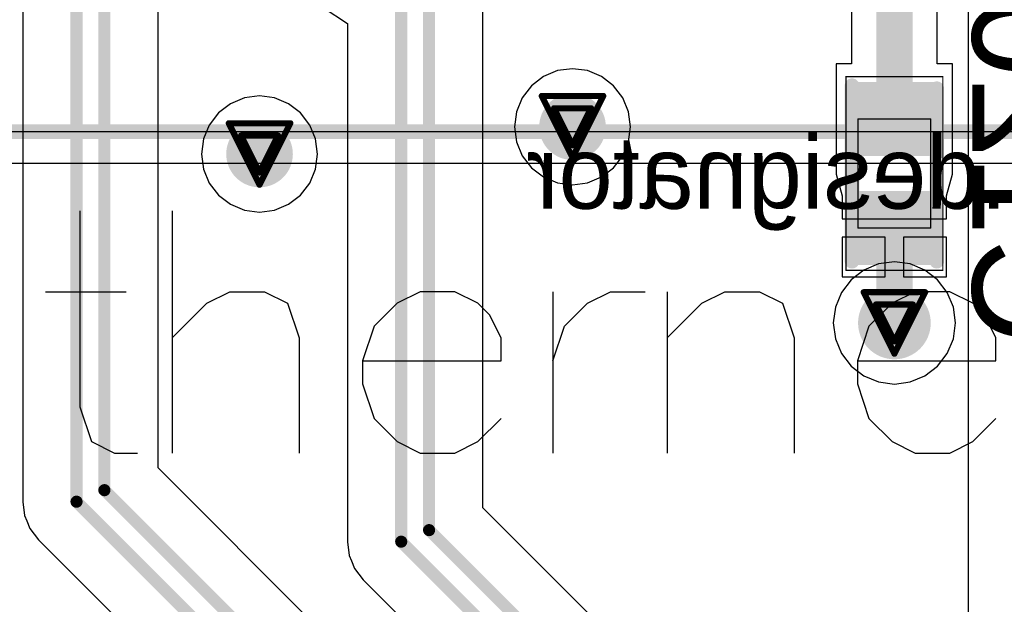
# Model space of a CAD drawing. Header units: millimetres. Extents: x 138 to 555, y 26 to 334.
# Tile 376 of 656: x 174.25 to 182.37, y 289.27 to 294.09. Entities that reach past the tile are written whole.
import ezdxf

# ---------------------------------------------------------------- set-up
doc = ezdxf.new("R2010")
doc.units = ezdxf.units.MM
for name, color, linetype in [('BottomLayer', 5, 'Continuous'), ('BottomOverlay', 54, 'Continuous'), ('BottomPaste', 16, 'Continuous'), ('BottomSolder', 6, 'Continuous'), ('DrillDrawing', 1, 'Continuous'), ('Mechanical20', 56, 'Continuous'), ('Mechanical21', 56, 'Continuous'), ('Mechanical27', 56, 'Continuous'), ('Mechanical30', 56, 'Continuous'), ('MidLayer1', 16, 'Continuous'), ('MidLayer2', 76, 'Continuous'), ('MidLayer3', 90, 'Continuous'), ('MidLayer4', 156, 'Continuous'), ('MultiLayer', 9, 'Continuous'), ('TopLayer', 1, 'Continuous'), ('TopOverlay', 2, 'Continuous'), ('ViaHoleLayer', 16, 'Continuous')]:
    doc.layers.add(name, color=color, linetype=linetype)

# ---------------------------------------------------------------- blocks, each defined once
blk = doc.blocks.new('CON_RJ45_YD_48F_01GYDXNL_LED_P_806')
at = {"layer": 'Mechanical20', "const_width": 0.01}
blk.add_lwpolyline([(9.15, 18.6), (-9.15, 18.6)], dxfattribs=at)
at = {"layer": 'Mechanical27', "const_width": 0.01}
blk.add_lwpolyline([(8.255, 18.34), (-8.255, 18.34)], dxfattribs=at)
at = {"layer": 'TopOverlay', "const_width": 0.12}
blk.add_lwpolyline([(8.255, 18.34), (-8.255, 18.34)], dxfattribs=at)
blk = doc.blocks.new('C0402_B_879')
at = {"layer": 'BottomLayer'}
for points in [[(-0.705, 0.28), (-0.705, -0.28), (-0.195, 0.28), (-0.195, -0.28)], [(0.195, 0.28), (0.195, -0.28), (0.705, 0.28), (0.705, -0.28)]]:
    blk.add_solid(points, dxfattribs=at)
at = {"layer": 'BottomOverlay', "const_width": 0.12}
for points in [[(-0.725, 0.35), (0.725, 0.35)], [(-0.725, -0.35), (0.7, -0.35)]]:
    blk.add_lwpolyline(points, dxfattribs=at)
at = {"layer": 'BottomOverlay', "const_width": 0.06}
for points in [[(-0.755, 0.35, 1), (-0.695, 0.35, 1)], [(0.695, 0.35, 1), (0.755, 0.35, 1)], [(-0.755, -0.35, 1), (-0.695, -0.35, 1)], [(0.67, -0.35, 1), (0.73, -0.35, 1)]]:
    blk.add_lwpolyline(points, format="xyb", close=True, dxfattribs=at)
at = {"layer": 'BottomPaste'}
for points in [[(-0.705, 0.28), (-0.705, -0.28), (-0.195, 0.28), (-0.195, -0.28)], [(0.195, 0.28), (0.195, -0.28), (0.705, 0.28), (0.705, -0.28)]]:
    blk.add_solid(points, dxfattribs=at)
at = {"layer": 'BottomSolder'}
for points in [[(-0.755, 0.33), (-0.755, -0.33), (-0.145, 0.33), (-0.145, -0.33)], [(0.145, 0.33), (0.145, -0.33), (0.755, 0.33), (0.755, -0.33)]]:
    blk.add_solid(points, dxfattribs=at)
at = {"layer": 'Mechanical21', "const_width": 0.01}
for points in [[(-0.8, 0.4), (0.8, 0.4)], [(-0.8, 0.4), (-0.8, -0.4)], [(0.8, 0.4), (0.8, -0.4)], [(-0.8, -0.4), (0.8, -0.4)]]:
    blk.add_lwpolyline(points, dxfattribs=at)
at = {"layer": 'Mechanical21', "const_width": 0.005}
for points in [[(-0.8025, 0.4, 1), (-0.7975, 0.4, 1)], [(-0.8025, 0.4, 1), (-0.7975, 0.4, 1)], [(0.7975, 0.4, 1), (0.8025, 0.4, 1)], [(0.7975, 0.4, 1), (0.8025, 0.4, 1)], [(-0.8025, -0.4, 1), (-0.7975, -0.4, 1)], [(-0.8025, -0.4, 1), (-0.7975, -0.4, 1)], [(0.7975, -0.4, 1), (0.8025, -0.4, 1)], [(0.7975, -0.4, 1), (0.8025, -0.4, 1)]]:
    blk.add_lwpolyline(points, format="xyb", close=True, dxfattribs=at)
at = {"layer": 'Mechanical30', "const_width": 0.01}
for points in [[(-0.45, 0.3), (-0.45, -0.3)], [(-0.45, 0.3), (0.45, 0.3)], [(0.45, 0.3), (0.45, -0.3)], [(-0.45, -0.3), (0.45, -0.3)]]:
    blk.add_lwpolyline(points, dxfattribs=at)
at = {"layer": 'Mechanical30', "const_width": 0.005}
for points in [[(-0.4525, 0.3, 1), (-0.4475, 0.3, 1)], [(-0.4525, 0.3, 1), (-0.4475, 0.3, 1)], [(0.4475, 0.3, 1), (0.4525, 0.3, 1)], [(0.4475, 0.3, 1), (0.4525, 0.3, 1)], [(-0.4525, -0.3, 1), (-0.4475, -0.3, 1)], [(-0.4525, -0.3, 1), (-0.4475, -0.3, 1)], [(0.4475, -0.3, 1), (0.4525, -0.3, 1)], [(0.4475, -0.3, 1), (0.4525, -0.3, 1)]]:
    blk.add_lwpolyline(points, format="xyb", close=True, dxfattribs=at)

msp = doc.modelspace()

# ---------------------------------------------------------------- linework, layer by layer
at = {"layer": 'BottomLayer'}
for p, q in [((181.1135, 294.3806), (181.1135, 293.7281)), ((181.8195, 293.7281), (181.8195, 294.3915)), ((181.1135, 293.7281), (180.9865, 293.7281)), ((180.9865, 293.7281), (180.9865, 292.9574)), ((181.9465, 293.7281), (181.8195, 293.7281)), ((181.9465, 292.9574), (181.9465, 293.7281)), ((180.9865, 292.9574), (180.9865, 292.8181)), ((181.9465, 292.8181), (181.9465, 292.9574)), ((180.9865, 292.8181), (181.0365, 292.6388)), ((181.8965, 292.6388), (181.9465, 292.8181)), ((181.0365, 292.6388), (181.0365, 292.4481)), ((181.8965, 292.4481), (181.8965, 292.6388)), ((181.0365, 292.4481), (181.8965, 292.4481)), ((181.3915, 292.2981), (181.0365, 292.2981)), ((181.0365, 292.2981), (181.0365, 291.9681)), ((181.3915, 291.9681), (181.3915, 292.2981)), ((181.8965, 292.2981), (181.5415, 292.2981)), ((181.5415, 292.2981), (181.5415, 291.9681)), ((181.8965, 291.9681), (181.8965, 292.2981)), ((181.0365, 291.9681), (181.3915, 291.9681)), ((181.5415, 291.9681), (181.8965, 291.9681))]:
    msp.add_line(p, q, dxfattribs=at)
at = {"layer": 'BottomLayer', "const_width": 0.3}
for points in [[(181.4665, 293.2731), (181.4665, 295.2063)], [(181.4665, 291.5884), (181.4665, 292.3731)]]:
    msp.add_lwpolyline(points, dxfattribs=at)
at = {"layer": 'BottomLayer'}
for points, const_width in [([(178.6721, 293.2091, 1), (178.9471, 293.2091, 1)], 0.275), ([(181.3915, 293.2731, 1), (181.5415, 293.2731, 1)], 0.15), ([(176.0886, 292.9836, 1), (176.3636, 292.9836, 1)], 0.275), ([(181.3915, 292.3731, 1), (181.5415, 292.3731, 1)], 0.15), ([(181.3165, 291.5884, 1), (181.6165, 291.5884, 1)], 0.3), ([(181.3915, 291.5884, 1), (181.5415, 291.5884, 1)], 0.15)]:
    msp.add_lwpolyline(points, format="xyb", close=True, dxfattribs=dict(at, const_width=const_width))
at = {"layer": 'DrillDrawing', "const_width": 0.0508}
for points in [[(178.5556, 293.4631), (179.0636, 293.4631)], [(178.5556, 293.4631), (178.8096, 292.9551)], [(178.8096, 292.9551), (179.0636, 293.4631)], [(178.6572, 293.3615), (178.962, 293.3615)], [(178.6572, 293.3615), (178.8096, 293.0567)], [(178.8096, 293.0567), (178.962, 293.3615)], [(175.9721, 293.2376), (176.4801, 293.2376)], [(175.9721, 293.2376), (176.2261, 292.7296)], [(176.2261, 292.7296), (176.4801, 293.2376)], [(176.0737, 293.136), (176.3785, 293.136)], [(176.0737, 293.136), (176.2261, 292.8312)], [(176.2261, 292.8312), (176.3785, 293.136)], [(181.2125, 291.8424), (181.7205, 291.8424)], [(181.2125, 291.8424), (181.4665, 291.3344)], [(181.4665, 291.3344), (181.7205, 291.8424)], [(181.3141, 291.7408), (181.6189, 291.7408)], [(181.3141, 291.7408), (181.4665, 291.436)], [(181.4665, 291.436), (181.6189, 291.7408)]]:
    msp.add_lwpolyline(points, dxfattribs=at)
at = {"layer": 'DrillDrawing', "const_width": 0.0254}
for points in [[(178.5429, 293.4631, 1), (178.5683, 293.4631, 1)], [(178.5429, 293.4631, 1), (178.5683, 293.4631, 1)], [(179.0509, 293.4631, 1), (179.0763, 293.4631, 1)], [(179.0509, 293.4631, 1), (179.0763, 293.4631, 1)], [(178.6445, 293.3615, 1), (178.6699, 293.3615, 1)], [(178.6445, 293.3615, 1), (178.6699, 293.3615, 1)], [(178.9493, 293.3615, 1), (178.9747, 293.3615, 1)], [(178.9493, 293.3615, 1), (178.9747, 293.3615, 1)], [(175.9594, 293.2376, 1), (175.9848, 293.2376, 1)], [(175.9594, 293.2376, 1), (175.9848, 293.2376, 1)], [(176.4674, 293.2376, 1), (176.4928, 293.2376, 1)], [(176.4674, 293.2376, 1), (176.4928, 293.2376, 1)], [(176.061, 293.136, 1), (176.0864, 293.136, 1)], [(176.061, 293.136, 1), (176.0864, 293.136, 1)], [(176.3658, 293.136, 1), (176.3912, 293.136, 1)], [(176.3658, 293.136, 1), (176.3912, 293.136, 1)], [(178.7969, 293.0567, 1), (178.8223, 293.0567, 1)], [(178.7969, 293.0567, 1), (178.8223, 293.0567, 1)], [(178.7969, 292.9551, 1), (178.8223, 292.9551, 1)], [(178.7969, 292.9551, 1), (178.8223, 292.9551, 1)], [(176.2134, 292.8312, 1), (176.2388, 292.8312, 1)], [(176.2134, 292.8312, 1), (176.2388, 292.8312, 1)], [(176.2134, 292.7296, 1), (176.2388, 292.7296, 1)], [(176.2134, 292.7296, 1), (176.2388, 292.7296, 1)], [(181.1998, 291.8424, 1), (181.2252, 291.8424, 1)], [(181.1998, 291.8424, 1), (181.2252, 291.8424, 1)], [(181.7078, 291.8424, 1), (181.7332, 291.8424, 1)], [(181.7078, 291.8424, 1), (181.7332, 291.8424, 1)], [(181.3014, 291.7408, 1), (181.3268, 291.7408, 1)], [(181.3014, 291.7408, 1), (181.3268, 291.7408, 1)], [(181.6062, 291.7408, 1), (181.6316, 291.7408, 1)], [(181.6062, 291.7408, 1), (181.6316, 291.7408, 1)], [(181.4538, 291.436, 1), (181.4792, 291.436, 1)], [(181.4538, 291.436, 1), (181.4792, 291.436, 1)], [(181.4538, 291.3344, 1), (181.4792, 291.3344, 1)], [(181.4538, 291.3344, 1), (181.4792, 291.3344, 1)]]:
    msp.add_lwpolyline(points, format="xyb", close=True, dxfattribs=at)
at = {"layer": 'MidLayer1'}
for points, const_width in [([(178.6721, 293.2091, 1), (178.9471, 293.2091, 1)], 0.275), ([(176.0886, 292.9836, 1), (176.3636, 292.9836, 1)], 0.275), ([(181.3165, 291.5884, 1), (181.6165, 291.5884, 1)], 0.3)]:
    msp.add_lwpolyline(points, format="xyb", close=True, dxfattribs=dict(at, const_width=const_width))
at = {"layer": 'MidLayer2'}
for points, const_width in [([(178.6721, 293.2091, 1), (178.9471, 293.2091, 1)], 0.275), ([(176.0886, 292.9836, 1), (176.3636, 292.9836, 1)], 0.275), ([(181.3165, 291.5884, 1), (181.6165, 291.5884, 1)], 0.3)]:
    msp.add_lwpolyline(points, format="xyb", close=True, dxfattribs=dict(at, const_width=const_width))
at = {"layer": 'MidLayer3'}
for points, const_width in [([(178.6721, 293.2091, 1), (178.9471, 293.2091, 1)], 0.275), ([(176.0886, 292.9836, 1), (176.3636, 292.9836, 1)], 0.275), ([(181.3165, 291.5884, 1), (181.6165, 291.5884, 1)], 0.3)]:
    msp.add_lwpolyline(points, format="xyb", close=True, dxfattribs=dict(at, const_width=const_width))
at = {"layer": 'MidLayer4'}
for p, q in [((178.6856, 293.6719), (178.5701, 293.624)), ((178.8096, 293.6882), (178.6856, 293.6719)), ((178.9336, 293.6719), (178.8096, 293.6882)), ((179.0492, 293.624), (178.9336, 293.6719)), ((178.5701, 293.624), (178.4709, 293.5479)), ((179.1484, 293.5479), (179.0492, 293.624)), ((178.4709, 293.5479), (178.3947, 293.4487)), ((179.2246, 293.4487), (179.1484, 293.5479)), ((176.1021, 293.4463), (175.9866, 293.3985)), ((176.2261, 293.4627), (176.1021, 293.4463)), ((176.3501, 293.4463), (176.2261, 293.4627)), ((176.4657, 293.3985), (176.3501, 293.4463)), ((178.3947, 293.4487), (178.3469, 293.3331)), ((179.2724, 293.3331), (179.2246, 293.4487)), ((175.8874, 293.3223), (175.8112, 293.2231)), ((175.9866, 293.3985), (175.8874, 293.3223)), ((176.5649, 293.3223), (176.4657, 293.3985)), ((176.6411, 293.2231), (176.5649, 293.3223)), ((178.3469, 293.3331), (178.3305, 293.2091)), ((179.2887, 293.2091), (179.2724, 293.3331)), ((175.8112, 293.2231), (175.7634, 293.1076)), ((176.6889, 293.1076), (176.6411, 293.2231)), ((178.3305, 293.2091), (178.3469, 293.0851)), ((179.2724, 293.0851), (179.2887, 293.2091)), ((175.7634, 293.1076), (175.747, 292.9836)), ((176.7052, 292.9836), (176.6889, 293.1076)), ((178.3469, 293.0851), (178.3947, 292.9696)), ((179.2246, 292.9696), (179.2724, 293.0851)), ((175.747, 292.9836), (175.7634, 292.8596)), ((176.6889, 292.8596), (176.7052, 292.9836)), ((178.3947, 292.9696), (178.4709, 292.8703)), ((179.1484, 292.8703), (179.2246, 292.9696)), ((175.7634, 292.8596), (175.8112, 292.744)), ((176.6411, 292.744), (176.6889, 292.8596)), ((178.4709, 292.8703), (178.5701, 292.7942)), ((179.0492, 292.7942), (179.1484, 292.8703)), ((178.5701, 292.7942), (178.6856, 292.7463)), ((178.9336, 292.7463), (179.0492, 292.7942)), ((175.8112, 292.744), (175.8874, 292.6448)), ((176.5649, 292.6448), (176.6411, 292.744)), ((178.6856, 292.7463), (178.8096, 292.73)), ((178.8096, 292.73), (178.9336, 292.7463)), ((175.8874, 292.6448), (175.9866, 292.5687)), ((176.4657, 292.5687), (176.5649, 292.6448)), ((175.9866, 292.5687), (176.1021, 292.5208)), ((176.1021, 292.5208), (176.2261, 292.5045)), ((176.2261, 292.5045), (176.3501, 292.5208)), ((176.3501, 292.5208), (176.4657, 292.5687)), ((181.2143, 292.0252), (181.1099, 291.945)), ((181.336, 292.0756), (181.2143, 292.0252)), ((181.4665, 292.0928), (181.336, 292.0756)), ((181.597, 292.0756), (181.4665, 292.0928)), ((181.7186, 292.0252), (181.597, 292.0756)), ((181.8231, 291.945), (181.7186, 292.0252)), ((181.1099, 291.945), (181.0297, 291.8406)), ((181.9032, 291.8406), (181.8231, 291.945)), ((181.0297, 291.8406), (180.9794, 291.719)), ((181.9536, 291.719), (181.9032, 291.8406)), ((180.9794, 291.719), (180.9622, 291.5884)), ((181.9708, 291.5884), (181.9536, 291.719)), ((180.9622, 291.5884), (180.9794, 291.4579)), ((181.9536, 291.4579), (181.9708, 291.5884)), ((180.9794, 291.4579), (181.0297, 291.3363)), ((181.9032, 291.3363), (181.9536, 291.4579)), ((181.0297, 291.3363), (181.1099, 291.2318)), ((181.8231, 291.2318), (181.9032, 291.3363)), ((181.1099, 291.2318), (181.2143, 291.1517)), ((181.7186, 291.1517), (181.8231, 291.2318)), ((181.2143, 291.1517), (181.336, 291.1013)), ((181.597, 291.1013), (181.7186, 291.1517)), ((181.336, 291.1013), (181.4665, 291.0841)), ((181.4665, 291.0841), (181.597, 291.1013))]:
    msp.add_line(p, q, dxfattribs=at)
for points, const_width in [([(178.6721, 293.2091, 1), (178.9471, 293.2091, 1)], 0.275), ([(176.0886, 292.9836, 1), (176.3636, 292.9836, 1)], 0.275), ([(181.3165, 291.5884, 1), (181.6165, 291.5884, 1)], 0.3)]:
    msp.add_lwpolyline(points, format="xyb", close=True, dxfattribs=dict(at, const_width=const_width))
at = {"layer": 'MultiLayer'}
for points, const_width in [([(178.6721, 293.2091, 1), (178.9471, 293.2091, 1)], 0.275), ([(176.0886, 292.9836, 1), (176.3636, 292.9836, 1)], 0.275), ([(181.3165, 291.5884, 1), (181.6165, 291.5884, 1)], 0.3)]:
    msp.add_lwpolyline(points, format="xyb", close=True, dxfattribs=dict(at, const_width=const_width))
at = {"layer": 'TopLayer'}
for p, q in [((174.2716, 295.8027), (174.2716, 290.1124)), ((175.3893, 290.3915), (175.3893, 294.3858)), ((182.0767, 294.3189), (182.0767, 288.1415)), ((178.0693, 290.0615), (178.0693, 294.2436)), ((176.7517, 294.1934), (176.9517, 294.0617)), ((176.9517, 294.0617), (176.9517, 289.7824)), ((178.9242, 286.8565), (175.3893, 290.3915)), ((174.2716, 290.1124), (174.2868, 289.9975)), ((174.2868, 289.9975), (174.3051, 289.9532)), ((180.4243, 287.7064), (178.0693, 290.0615)), ((174.3051, 289.9532), (174.3311, 289.8905)), ((174.3311, 289.8905), (174.4016, 289.7986)), ((174.4016, 289.7986), (177.9367, 286.2636)), ((176.9517, 289.7824), (176.9668, 289.6675)), ((176.9668, 289.6675), (176.9851, 289.6232)), ((176.9851, 289.6232), (177.0111, 289.5605)), ((177.0111, 289.5605), (177.0816, 289.4685)), ((177.0816, 289.4685), (179.4366, 287.1136))]:
    msp.add_line(p, q, dxfattribs=at)
at = {"layer": 'TopLayer', "const_width": 0.1}
for points in [[(174.7154, 290.1124), (174.7154, 295.8027)], [(177.3954, 289.7824), (177.3954, 295.8074)], [(174.9455, 290.2077), (174.9455, 295.7074)], [(177.6255, 289.8777), (177.6255, 295.7121)], [(174.9455, 290.2077), (178.6104, 286.5426)], [(174.7154, 290.1124), (178.3805, 286.4474)], [(177.6255, 289.8777), (180.1105, 287.3926)], [(177.3954, 289.7824), (179.8804, 287.2974)]]:
    msp.add_lwpolyline(points, dxfattribs=at)
at = {"layer": 'TopLayer'}
for points, const_width in [([(178.6721, 293.2091, 1), (178.9471, 293.2091, 1)], 0.275), ([(176.0886, 292.9836, 1), (176.3636, 292.9836, 1)], 0.275), ([(181.3165, 291.5884, 1), (181.6165, 291.5884, 1)], 0.3), ([(174.9205, 290.2077, 1), (174.9705, 290.2077, 1)], 0.05), ([(174.9205, 290.2077, 1), (174.9705, 290.2077, 1)], 0.05), ([(174.6904, 290.1124, 1), (174.7404, 290.1124, 1)], 0.05), ([(174.6904, 290.1124, 1), (174.7404, 290.1124, 1)], 0.05), ([(177.6005, 289.8777, 1), (177.6505, 289.8777, 1)], 0.05), ([(177.6005, 289.8777, 1), (177.6505, 289.8777, 1)], 0.05), ([(177.3705, 289.7824, 1), (177.4204, 289.7824, 1)], 0.05), ([(177.3705, 289.7824, 1), (177.4204, 289.7824, 1)], 0.05)]:
    msp.add_lwpolyline(points, format="xyb", close=True, dxfattribs=dict(at, const_width=const_width))
at = {"layer": 'TopOverlay'}
for p, q in [((174.7439, 292.5132), (174.7439, 290.8945)), ((175.5057, 292.5132), (175.5057, 290.5136)), ((174.4583, 291.8467), (175.1248, 291.8467)), ((175.7913, 291.7515), (175.9818, 291.8467)), ((175.9818, 291.8467), (176.2674, 291.8467)), ((176.2674, 291.8467), (176.4579, 291.7515)), ((177.5529, 291.8467), (177.3624, 291.7515)), ((177.8385, 291.8467), (177.5529, 291.8467)), ((178.0289, 291.7515), (177.8385, 291.8467)), ((178.6479, 291.8467), (178.6479, 290.5136)), ((178.9335, 291.7515), (179.124, 291.8467)), ((179.124, 291.8467), (179.4096, 291.8467)), ((179.5905, 291.8467), (179.5905, 290.5136)), ((179.8762, 291.7515), (180.0666, 291.8467)), ((180.0666, 291.8467), (180.3523, 291.8467)), ((180.3523, 291.8467), (180.5427, 291.7515)), ((181.6377, 291.8467), (181.4473, 291.7515)), ((181.9233, 291.8467), (181.6377, 291.8467)), ((182.1138, 291.7515), (181.9233, 291.8467)), ((175.5057, 291.4658), (175.7913, 291.7515)), ((176.4579, 291.7515), (176.5531, 291.4658)), ((177.3624, 291.7515), (177.172, 291.561)), ((178.1242, 291.6563), (178.0289, 291.7515)), ((178.7431, 291.561), (178.9335, 291.7515)), ((179.5905, 291.4658), (179.8762, 291.7515)), ((180.5427, 291.7515), (180.6379, 291.4658)), ((181.4473, 291.7515), (181.2568, 291.561)), ((182.209, 291.6563), (182.1138, 291.7515)), ((178.2194, 291.4658), (178.1242, 291.6563)), ((182.3042, 291.4658), (182.209, 291.6563)), ((177.172, 291.561), (177.0768, 291.2754)), ((178.6479, 291.2754), (178.7431, 291.561)), ((181.2568, 291.561), (181.1616, 291.2754)), ((176.5531, 291.4658), (176.5531, 290.5136)), ((178.2194, 291.2754), (178.2194, 291.4658)), ((180.6379, 291.4658), (180.6379, 290.5136)), ((182.3042, 291.2754), (182.3042, 291.4658)), ((177.0768, 291.2754), (178.2194, 291.2754)), ((177.0768, 291.2754), (177.0768, 291.0849)), ((181.1616, 291.2754), (182.3042, 291.2754)), ((181.1616, 291.2754), (181.1616, 291.0849)), ((177.0768, 291.0849), (177.172, 290.7993)), ((181.1616, 291.0849), (181.2568, 290.7993)), ((174.7439, 290.8945), (174.8392, 290.6089)), ((177.172, 290.7993), (177.3624, 290.6089)), ((178.0289, 290.6089), (178.2194, 290.7993)), ((181.2568, 290.7993), (181.4473, 290.6089)), ((182.1138, 290.6089), (182.3042, 290.7993)), ((174.8392, 290.6089), (175.0296, 290.5136)), ((177.3624, 290.6089), (177.5529, 290.5136)), ((177.8385, 290.5136), (178.0289, 290.6089)), ((181.4473, 290.6089), (181.6377, 290.5136)), ((181.9233, 290.5136), (182.1138, 290.6089)), ((175.0296, 290.5136), (175.22, 290.5136)), ((177.5529, 290.5136), (177.8385, 290.5136)), ((181.6377, 290.5136), (181.9233, 290.5136))]:
    msp.add_line(p, q, dxfattribs=at)
at = {"layer": 'ViaHoleLayer', "const_width": 0.15}
for points in [[(178.7346, 293.2091, 1), (178.8846, 293.2091, 1)], [(176.1511, 292.9836, 1), (176.3011, 292.9836, 1)], [(181.3915, 291.5884, 1), (181.5415, 291.5884, 1)]]:
    msp.add_lwpolyline(points, format="xyb", close=True, dxfattribs=at)

# ---------------------------------------------------------------- block references
for name, p, rotation in [('CON_RJ45_YD_48F_01GYDXNL_LED_P_806', (180.8205, 311.5074), 180), ('C0402_B_879', (181.4665, 292.8231), 90)]:
    msp.add_blockref(name, p, dxfattribs=dict(rotation=rotation))

# ---------------------------------------------------------------- texts
at = {"layer": 'BottomOverlay', "text_generation_flag": 2}
msp.add_text('C120', height=0.9, rotation=270, dxfattribs=at).set_placement((182.1107, 291.4082))
at = {"layer": 'Mechanical30', "text_generation_flag": 2}
msp.add_text('.designator', height=0.599999, dxfattribs=at).set_placement((182.3974, 292.5318))

doc.saveas('drawing.dxf')
